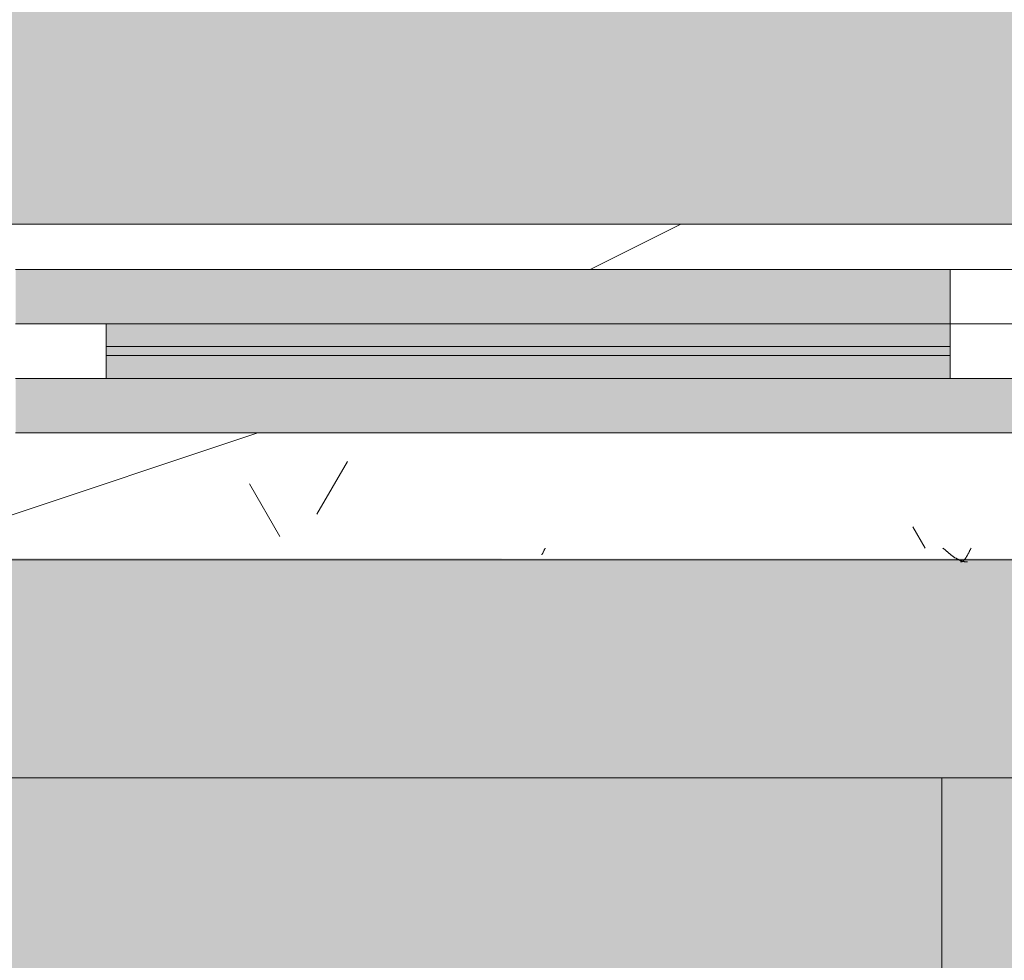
# Model space of a CAD drawing. Header units: millimetres. Extents: x 5980700 to 6194397, y -12939 to 2351883.
# Tile 308 of 587: x 6084426 to 6084969, y -265 to 253. Entities that reach past the tile are written whole.
import ezdxf

# ---------------------------------------------------------------- set-up
doc = ezdxf.new("R2010")
doc.units = ezdxf.units.MM
for name, color, linetype, lineweight in [('A-DOOR-FRAM', 31, 'Continuous', 18), ('A-DOOR-GLAZ', 31, 'Continuous', 9), ('A-FLOR', 192, 'Continuous', 18), ('A-FLOR-PATT', 8, 'Continuous', 18), ('A-GLAZ', 151, 'Continuous', 9), ('A-GLAZ-SILL', 1, 'Continuous', 9), ('A-WALL', 113, 'Continuous', 18), ('A-WALL-PATT', 111, 'Continuous', 25)]:
    doc.layers.add(name, color=color, linetype=linetype, lineweight=lineweight)

# ---------------------------------------------------------------- blocks, each defined once
blk = doc.blocks.new('FX-HRT-JANELA_CORRER-4FLS - 220x_120cm-2FLS-ALU-3_0cmFolha 3-V169-PLANTA DE CAIMENTO DE PISOS - 1 PAV_')
at = {"layer": 'A-DOOR-FRAM', "lineweight": 5}
h = blk.add_hatch(color=251, dxfattribs=at)
h.paths.add_polyline_path([(1030.000000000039, -5.000000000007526), (565.0000000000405, -5.000000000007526), (565.0000000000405, -17.49999999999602), (1030.000000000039, -17.49999999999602)])
h.paths.add_polyline_path([(1030.000000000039, -22.50000000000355), (565.0000000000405, -22.50000000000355), (565.0000000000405, -35.0000000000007), (1030.000000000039, -35.0000000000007)])
at = {"layer": 'A-DOOR-GLAZ', "lineweight": 5}
h = blk.add_hatch(dxfattribs=at)
h.set_pattern_fill('FP_178', color=256, style=0, pattern_type=2)
h.set_pattern_definition([(225, (-6761.115, 50.39), (449.0128060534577, -449.0128060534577), []), (225, (-6919.865, 50.39), (5.684341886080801e-14, -898.0256121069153), []), (225, (-6602.365, 50.39), (5.684341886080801e-14, -898.0256121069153), [])])
h.paths.add_polyline_path([(1079.999999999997, -5.000000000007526), (1030.000000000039, -5.000000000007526), (1030.000000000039, -35.0000000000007), (1079.999999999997, -35.0000000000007), (1079.999999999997, -17.49999999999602)])
h.paths.add_polyline_path([(515.0000000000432, -5.000000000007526), (514.9999999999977, -35.0000000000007), (565.0000000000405, -35.0000000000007), (565.0000000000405, -5.000000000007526)])
blk.add_hatch(color=255, dxfattribs=at).paths.add_polyline_path([(565.0000000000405, -17.49999999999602), (565.0000000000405, -22.50000000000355), (1030.000000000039, -22.50000000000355), (1030.000000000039, -17.49999999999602), (696.225406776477, -17.49999999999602)])
at = {"layer": 'A-GLAZ', "lineweight": 5}
h = blk.add_hatch(color=251, dxfattribs=at)
h.paths.add_polyline_path([(-1029.99999999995, 24.99999999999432), (-1079.999999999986, 24.99999999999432), (-1079.999999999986, -5.000000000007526), (-514.9999999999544, -5.000000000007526), (-514.9999999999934, -35.0000000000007), (514.9999999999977, -34.99999999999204), (515.0000000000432, -5.000000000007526), (1079.999999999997, -5.000000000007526), (1079.999999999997, 25.00000000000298), (-775.9511831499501, 24.99999999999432)])
h.paths.add_polyline_path([(-1079.999999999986, -35.0000000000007), (-1079.999999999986, -64.99999999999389), (-564.9999999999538, -64.99999999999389), (-564.9999999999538, -35.0000000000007), (-1070.386501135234, -35.0000000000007)])
h.paths.add_polyline_path([(1030.000000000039, -35.0000000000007), (565.0000000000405, -35.0000000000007), (565.0000000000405, -64.99999999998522), (1079.999999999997, -64.99999999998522), (1079.999999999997, -35.0000000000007)])
at = {"layer": 'A-DOOR-FRAM', "color": 250, "lineweight": 5}
for p, q in [((565.0000000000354, -5.000000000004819), (515.0000000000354, -5.000000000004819)), ((565.0000000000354, -35.00000000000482), (565.0000000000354, -5.000000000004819)), ((1030.000000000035, -5.000000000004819), (1030.000000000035, -35.00000000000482)), ((1080.000000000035, -5.000000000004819), (1030.000000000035, -5.000000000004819)), ((515.0000000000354, -35.00000000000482), (565.0000000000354, -35.00000000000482)), ((564.9999999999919, -35.00000000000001), (564.9999999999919, -65)), ((1030.000000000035, -35.00000000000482), (1080.000000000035, -35.00000000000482)), ((564.9999999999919, -65), (514.9999999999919, -65))]:
    blk.add_line(p, q, dxfattribs=at)
at = {"layer": 'A-DOOR-FRAM', "color": 90, "lineweight": 5}
for p, q in [((1030.000000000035, -5.000000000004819), (565.0000000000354, -5.000000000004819)), ((565.0000000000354, -35.00000000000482), (1030.000000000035, -35.00000000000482))]:
    blk.add_line(p, q, dxfattribs=at)
at = {"layer": 'A-DOOR-GLAZ', "color": 250, "lineweight": 5}
for p, q in [((1030.000000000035, -17.50000000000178), (565.0000000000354, -17.50000000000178)), ((565.0000000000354, -17.50000000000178), (565.0000000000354, -22.50000000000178)), ((1030.000000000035, -22.50000000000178), (1030.000000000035, -17.50000000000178)), ((565.0000000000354, -22.50000000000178), (1030.000000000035, -22.50000000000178))]:
    blk.add_line(p, q, dxfattribs=at)
at = {"layer": 'A-GLAZ', "color": 90, "lineweight": 5}
for p, q in [((1079.999999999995, 24.99999999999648), (-1080.000000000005, 24.99999999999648)), ((564.9999999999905, -65.00000000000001), (1079.999999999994, -65.00000000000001))]:
    blk.add_line(p, q, dxfattribs=at)
blk = doc.blocks.new('FP_171-PLANTA DE CAIMENTO DE PISOS - 1 PAV_')
at = {"layer": 'A-GLAZ-SILL', "color": 90, "lineweight": 5}
blk.add_line((1124.999999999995, 94.99999999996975), (-1124.999999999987, 94.99999999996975), dxfattribs=at)
at = {"layer": 'A-GLAZ-SILL', "lineweight": 5}
for p, q in [((555.3518906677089, 92.09368845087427), (555.483055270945, 92.32791808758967)), ((555.483055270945, 92.32791808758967), (555.6142198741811, 92.55747384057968)), ((555.5748296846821, 96.16234555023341), (555.7641494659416, 96.1568688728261)), ((555.6142198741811, 92.55747384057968), (555.7453844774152, 92.78207603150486)), ((555.7453844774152, 92.78207603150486), (555.8765490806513, 93.00145101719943)), ((555.7641494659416, 96.1568688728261), (555.9534692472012, 96.14774397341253)), ((555.8765490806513, 93.00145101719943), (556.0077136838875, 93.21533152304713)), ((555.9534692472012, 96.14774397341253), (556.1427890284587, 96.1349751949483)), ((556.0077136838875, 93.21533152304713), (556.1388782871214, 93.42345696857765)), ((556.1388782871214, 93.42345696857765), (556.2700428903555, 93.62557378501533)), ((556.1427890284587, 96.1349751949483), (556.3321088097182, 96.11856861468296)), ((556.2700428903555, 93.62557378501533), (556.4012074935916, 93.8214357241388)), ((556.3321088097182, 96.11856861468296), (556.5214285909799, 96.09853204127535)), ((556.4012074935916, 93.8214357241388), (556.5323720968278, 94.01080415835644)), ((556.5214285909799, 96.09853204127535), (556.7107483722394, 96.07487501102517)), ((556.5323720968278, 94.01080415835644), (556.663536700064, 94.19344837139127)), ((556.663536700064, 94.19344837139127), (556.794701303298, 94.36914583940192)), ((556.7107483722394, 96.07487501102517), (556.9000681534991, 96.04760878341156)), ((556.794701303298, 94.36914583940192), (556.9258659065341, 94.53768250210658)), ((556.9000681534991, 96.04760878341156), (557.0893879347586, 96.0167463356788)), ((556.9258659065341, 94.53768250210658), (557.0570305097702, 94.69885302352)), ((557.0570305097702, 94.69885302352), (557.1881951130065, 94.85246104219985)), ((557.0893879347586, 96.0167463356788), (557.2787077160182, 95.98230235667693)), ((557.1881951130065, 94.85246104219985), (557.3193597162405, 94.99831941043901)), ((557.2787077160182, 95.98230235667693), (557.4680274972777, 95.94429323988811)), ((557.3193597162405, 94.99831941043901), (557.4505243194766, 95.1362504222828)), ((557.4505243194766, 95.1362504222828), (557.5816889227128, 95.26608603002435)), ((557.4680274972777, 95.94429323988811), (557.6573472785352, 95.90273707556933)), ((557.5816889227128, 95.26608603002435), (557.7128535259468, 95.38766804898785)), ((557.6573472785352, 95.90273707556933), (557.8466670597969, 95.85765364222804)), ((557.7128535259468, 95.38766804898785), (557.8440181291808, 95.50084835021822)), ((557.8440181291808, 95.50084835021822), (557.9751827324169, 95.60548904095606)), ((557.8466670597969, 95.85765364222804), (558.0359868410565, 95.80906439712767)), ((557.9751827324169, 95.60548904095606), (558.1063473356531, 95.70146263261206)), ((558.0359868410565, 95.80906439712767), (558.225306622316, 95.75699246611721)), ((558.1063473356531, 95.70146263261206), (558.2375119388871, 95.78865219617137)), ((558.225306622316, 95.75699246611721), (558.4146264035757, 95.70146263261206)), ((558.2375119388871, 95.78865219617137), (558.3686765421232, 95.86695150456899)), ((558.3686765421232, 95.86695150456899), (558.4998411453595, 95.93626516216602)), ((558.4146264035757, 95.70146263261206), (558.6039461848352, 95.6425013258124)), ((558.4998411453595, 95.93626516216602), (558.6310057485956, 95.99650872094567)), ((558.6039461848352, 95.6425013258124), (558.7932659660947, 95.58013660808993)), ((558.6310057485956, 95.99650872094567), (558.7621703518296, 96.04760878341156)), ((558.7621703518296, 96.04760878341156), (558.8933349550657, 96.08950309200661)), ((558.7932659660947, 95.58013660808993), (558.9825857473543, 95.51439816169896)), ((558.8933349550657, 96.08950309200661), (559.024499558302, 96.12214060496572)), ((558.9825857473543, 95.51439816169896), (559.1719055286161, 95.44531727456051)), ((559.024499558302, 96.12214060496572), (559.1556641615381, 96.14548155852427)), ((559.1556641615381, 96.14548155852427), (559.286828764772, 96.15949751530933)), ((559.1719055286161, 95.44531727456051), (559.3612253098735, 95.37292682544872)), ((559.3612253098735, 95.37292682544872), (559.550545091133, 95.29726126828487)), ((559.550545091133, 95.29726126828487), (559.7398648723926, 95.21835661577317)), ((559.7398648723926, 95.21835661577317), (559.9291846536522, 95.1362504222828)), ((559.9291846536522, 95.1362504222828), (560.1185044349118, 95.05098176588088)), ((560.1185044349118, 95.05098176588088), (560.3078242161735, 94.9625912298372)), ((560.3078242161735, 94.9625912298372), (560.497143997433, 94.87112088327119)), ((560.497143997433, 94.87112088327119), (560.6864637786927, 94.77661426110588)), ((560.6864637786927, 94.77661426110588), (560.87578355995, 94.67911634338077)), ((560.87578355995, 94.67911634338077), (561.0651033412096, 94.57867353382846)), ((561.0651033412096, 94.57867353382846), (561.2544231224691, 94.4753336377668)), ((561.2544231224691, 94.4753336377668), (561.4437429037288, 94.36914583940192)), ((561.4437429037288, 94.36914583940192), (561.6330626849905, 94.26016067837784)), ((561.6330626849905, 94.26016067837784), (561.82238246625, 94.14843002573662)), ((561.82238246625, 94.14843002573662), (562.0117022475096, 94.0340070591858)), ((562.0117022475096, 94.0340070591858), (562.2010220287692, 93.91694623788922)), ((562.2010220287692, 93.91694623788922), (562.3903418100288, 93.79730327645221)), ((562.3903418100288, 93.79730327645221), (562.5796615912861, 93.675135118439)), ((562.5796615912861, 93.675135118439), (562.7689813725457, 93.55049990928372)), ((562.7689813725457, 93.55049990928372), (562.9583011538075, 93.42345696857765)), ((562.9583011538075, 93.42345696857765), (563.147620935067, 93.29406676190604)), ((563.147620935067, 93.29406676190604), (563.3369407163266, 93.16239087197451)), ((563.3369407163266, 93.16239087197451), (563.5262604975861, 93.02849196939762)), ((563.5262604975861, 93.02849196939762), (563.7155802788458, 92.89243378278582)), ((563.7155802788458, 92.89243378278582), (563.9049000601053, 92.75428106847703)), ((563.9049000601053, 92.75428106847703), (564.0942198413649, 92.61409957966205)), ((564.0942198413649, 92.61409957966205), (564.2835396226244, 92.47195603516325)), ((564.2835396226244, 92.47195603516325), (564.4728594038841, 92.32791808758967)), ((564.4728594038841, 92.32791808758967), (564.6621791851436, 92.18205429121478)), ((789.9412113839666, 92.01079973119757), (790.0691025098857, 92.24076514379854)), ((553.5155862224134, 88.49166477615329), (553.6467508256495, 88.75943139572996)), ((553.6467508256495, 88.75943139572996), (553.7779154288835, 89.02687178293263)), ((553.7779154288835, 89.02687178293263), (553.9090800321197, 89.2936601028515)), ((553.9090800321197, 89.2936601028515), (554.0402446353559, 89.55947131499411)), ((554.0402446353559, 89.55947131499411), (554.171409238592, 89.8239815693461)), ((554.171409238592, 89.8239815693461), (554.302573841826, 90.08686860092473)), ((554.302573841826, 90.08686860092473), (554.43373844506, 90.34781212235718)), ((554.43373844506, 90.34781212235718), (554.5649030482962, 90.60649421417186)), ((554.5649030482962, 90.60649421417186), (554.6960676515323, 90.86259971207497)), ((554.6960676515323, 90.86259971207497), (554.8272322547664, 91.11581659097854)), ((554.8272322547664, 91.11581659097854), (554.9583968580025, 91.36583634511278)), ((554.9583968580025, 91.36583634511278), (555.0895614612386, 91.61235436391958)), ((555.0895614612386, 91.61235436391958), (555.2207260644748, 91.8550703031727)), ((555.2207260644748, 91.8550703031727), (555.3518906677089, 92.09368845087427)), ((564.6621791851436, 92.18205429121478), (564.8514989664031, 92.0344340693)), ((564.8514989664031, 92.0344340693), (565.0408187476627, 91.88512768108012)), ((565.0408187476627, 91.88512768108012), (565.2301385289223, 91.7342061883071)), ((565.2301385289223, 91.7342061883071), (565.4194583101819, 91.58174142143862)), ((565.4194583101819, 91.58174142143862), (565.6087780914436, 91.42780594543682)), ((565.6087780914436, 91.42780594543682), (565.798097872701, 91.27247302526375)), ((565.798097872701, 91.27247302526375), (565.9874176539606, 91.11581659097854)), ((565.9874176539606, 91.11581659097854), (566.1767374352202, 90.95791120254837)), ((566.1767374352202, 90.95791120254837), (566.3660572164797, 90.79883201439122)), ((566.3660572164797, 90.79883201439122), (566.5553769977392, 90.63865473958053)), ((566.5553769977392, 90.63865473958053), (566.7446967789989, 90.47745561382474)), ((566.7446967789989, 90.47745561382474), (566.9340165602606, 90.31531135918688)), ((566.9340165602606, 90.31531135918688), (567.1233363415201, 90.15229914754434)), ((567.1233363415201, 90.15229914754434), (567.3126561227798, 89.98849656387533)), ((567.3126561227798, 89.98849656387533), (567.5019759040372, 89.8239815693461)), ((567.5019759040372, 89.8239815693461), (567.6912956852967, 89.65883246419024)), ((567.6912956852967, 89.65883246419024), (567.8806154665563, 89.49312785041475)), ((567.8806154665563, 89.49312785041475), (568.0699352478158, 89.32694659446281)), ((568.0699352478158, 89.32694659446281), (568.2592550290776, 89.16036778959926)), ((568.2592550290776, 89.16036778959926), (568.4485748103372, 88.99347071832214)), ((568.4485748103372, 88.99347071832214), (568.6378945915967, 88.8263348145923)), ((568.6378945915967, 88.8263348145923), (568.8272143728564, 88.65903962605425)), ((568.8272143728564, 88.65903962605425), (569.0165341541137, 88.49166477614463)), ((788.1507356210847, 88.49166477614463), (788.2786267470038, 88.75275135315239)), ((788.2786267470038, 88.75275135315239), (788.4065178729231, 89.01353551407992)), ((788.4065178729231, 89.01353551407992), (788.5344089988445, 89.27371519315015)), ((788.5344089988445, 89.27371519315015), (788.6623001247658, 89.53298902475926)), ((788.6623001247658, 89.53298902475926), (788.790191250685, 89.7910566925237)), ((788.790191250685, 89.7910566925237), (788.9180823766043, 90.0476192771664)), ((788.9180823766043, 90.0476192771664), (789.0459735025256, 90.30237960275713)), ((789.0459735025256, 90.30237960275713), (789.173864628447, 90.55504258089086)), ((789.173864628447, 90.55504258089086), (789.301755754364, 90.80531555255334)), ((789.301755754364, 90.80531555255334), (789.4296468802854, 91.05290862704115)), ((789.4296468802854, 91.05290862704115), (789.5575380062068, 91.29753501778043)), ((789.5575380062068, 91.29753501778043), (789.6854291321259, 91.53891137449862)), ((789.6854291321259, 91.53891137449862), (789.8133202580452, 91.7767581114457)), ((789.8133202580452, 91.7767581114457), (789.9412113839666, 92.01079973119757))]:
    blk.add_line(p, q, dxfattribs=at)
blk = doc.blocks.new('CC_PEITORIL - PEITORIL-V170-PLANTA DE CAIMENTO DE PISOS - 1 PAV_')
at = {"layer": 'A-GLAZ-SILL', "lineweight": 5}
h = blk.add_hatch(dxfattribs=at)
h.set_pattern_fill('FP_179', color=256, style=0, pattern_type=2)
h.set_pattern_definition([(180, (-6761.115, 50.39), (-406.4, -101.6000000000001), [33.528, -271.272, 33.528, -271.272, -1625.6]), (180, (-6761.115, 50.39), (-406.4, -101.6000000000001), [-609.6, 33.528, -576.072, 33.528, -271.272, -711.2]), (180, (-6761.115, 50.39), (-406.4, -101.6000000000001), [-1524, 33.528, -169.672, 33.528, -474.472]), (300.0000000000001, (-6913.515, -0.4103600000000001), (291.188181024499, -301.1527240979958), [33.528, -271.272, 33.528, -271.272, -1625.6]), (300.0000000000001, (-6913.515, -0.4103600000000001), (291.188181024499, -301.1527240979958), [-609.6, 33.528, -576.072, 33.528, -271.272, -711.2]), (300.0000000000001, (-6913.515, -0.4103600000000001), (291.188181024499, -301.1527240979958), [-1524, 33.528, -169.672, 33.528, -474.472]), (59.99999999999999, (-6964.315, -203.61), (115.2118189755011, 402.7527240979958), [33.528, -271.272, 33.528, -271.272, -1625.6]), (59.99999999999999, (-6964.315, -203.61), (115.2118189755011, 402.7527240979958), [-609.6, 33.528, -576.072, 33.528, -271.272, -711.2]), (59.99999999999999, (-6964.315, -203.61), (115.2118189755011, 402.7527240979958), [-1524, 33.528, -169.672, 33.528, -474.472])])
h.paths.add_polyline_path([(-187.0805471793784, 88.49166477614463), (-1124.999999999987, 88.49166477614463), (-1124.999999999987, 64.99999999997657), (-1099.99999999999, 64.99999999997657), (-1099.99999999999, 24.99999999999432), (1099.999999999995, 24.99999999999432), (1099.999999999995, 64.99999999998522), (1124.999999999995, 64.99999999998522), (1124.999999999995, 88.49166477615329), (-146.885898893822, 88.49166477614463)])
h = blk.add_hatch(dxfattribs=at)
h.set_pattern_fill('FP_180', color=256, style=0, pattern_type=2)
h.set_pattern_definition([(36.87, (-7396.115, -1537.11), (-4762.494328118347, -3175.008507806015), [793.75, -7143.75]), (26.565, (-8348.615, -1060.86), (1587.501456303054, 1587.499067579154), [1774.879, -1774.879]), (18.435, (-8348.615, -267.11), (3174.997452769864, 1587.502903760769), [1004.024, -4016.092])])
h.paths.add_polyline_path([(-187.0805471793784, 88.49166477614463), (-1124.999999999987, 88.49166477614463), (-1124.999999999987, 64.99999999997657), (-1099.99999999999, 64.99999999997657), (-1099.99999999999, 24.99999999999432), (1099.999999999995, 24.99999999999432), (1099.999999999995, 64.99999999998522), (1124.999999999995, 64.99999999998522), (1124.999999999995, 88.49166477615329), (-146.885898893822, 88.49166477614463)])
at = {"layer": 'A-GLAZ', "color": 90, "lineweight": 5}
blk.add_blockref('FP_171-PLANTA DE CAIMENTO DE PISOS - 1 PAV_', (0, 0), dxfattribs=at)
blk = doc.blocks.new('BE-PMSa-MOD-ARQ-CONEXAODOFUTURO-EX-000-R_rvt-2-PLANTA DE CAIMENTO DE PISOS - 1 PAV_')
at = {"layer": 'A-FLOR-PATT', "lineweight": 5}
h = blk.add_hatch(dxfattribs=at)
h.set_pattern_fill('FP_100', color=133, style=0, pattern_type=2)
h.set_pattern_definition([(49.99999999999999, (0, 0), (182.184668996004, -15.93908553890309), [19.05, -209.55]), (355, (0, 0), (-35.24242749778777, 191.0566080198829), [15.24, -167.64]), (100.451, (15.182, -1.328), (146.9425016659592, 175.1166878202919), [16.19, -178.09]), (46.184, (0, 50.8), (271.0788941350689, -42.04327417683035), [28.575, -314.325]), (96.636, (22.59, 47.297), (237.4025071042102, 247.4272132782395), [24.285, -267.135]), (351.184, (0, 50.8), (237.404605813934, 247.4251178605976), [22.86, -251.46]), (21, (25.4, 38.1), (151.6148798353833, -102.2655185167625), [19.05, -209.55]), (326, (25.4, 38.1), (61.80235996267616, 184.1877424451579), [15.24, -167.64]), (71.45100000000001, (38.035, 29.578), (213.4170626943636, 81.92136778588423), [16.19, -178.09]), (37.50000000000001, (0, 0), (3.08832282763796, 84.55507579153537), [8.382, -157.226, 8.382, -161.798, -168.275]), (37.50000000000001, (0, 0), (3.08832282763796, 84.55507579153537), [-335.788, 8.382, -159.893]), (7.499999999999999, (0, 0), (66.81943811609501, 100.1807470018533), [8.382, -88.646, 8.382, -153.416, -64.135]), (7.499999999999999, (0, 0), (66.81943811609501, 100.1807470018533), [-258.826, 8.382, -55.753]), (327.5, (-56.642, 0), (135.5904877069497, -5.7289126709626), [8.382, -55.118, 8.382, -189.738, -262.89]), (327.5, (-56.642, 0), (135.5904877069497, -5.7289126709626), [-261.62, 8.382, -254.508]), (317.5, (-82.042, 0), (148.1288864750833, 25.42676126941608), [8.382, -74.168, 8.382, -123.19, -186.69]), (317.5, (-82.042, 0), (148.1288864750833, 25.42676126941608), [-214.122, 8.382, -178.308])])
h.paths.add_polyline_path([(-1916.114845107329, -8177.825683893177), (-1683.614845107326, -8177.825683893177), (-1683.614845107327, -1915.841005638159), (-3033.614845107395, -1915.841005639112), (-3033.614845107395, -1900.841005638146), (-3933.614845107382, -1900.841005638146), (-3933.614845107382, -2050.841005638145), (-1818.614845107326, -2050.841005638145), (-1818.614845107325, -8042.852683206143), (-4146.617820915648, -8042.852683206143), (-4146.617820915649, -4063.841794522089), (-3970.61666258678, -4063.841794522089), (-3970.61666258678, -3457.84179452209), (-4146.617820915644, -3457.84179452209), (-4146.617820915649, -2138.841794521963), (-3970.61666258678, -2138.841794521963), (-3970.61666258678, -2050.841005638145), (-3963.614845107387, -2050.841005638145), (-3963.614845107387, -1900.841005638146), (-3973.614845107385, -1900.841005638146), (-3973.614845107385, -1915.841005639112), (-4105.616662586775, -1915.841005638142), (-4105.616662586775, -2003.84179452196), (-4281.617820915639, -2003.84179452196), (-4281.617820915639, -3592.841794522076), (-4105.61666258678, -3592.841794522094), (-4105.61666258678, -3928.841794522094), (-4281.617820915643, -3928.841794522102), (-4281.615120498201, -8177.82568389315), (-1916.459753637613, -8177.825683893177)])
h.paths.add_polyline_path([(8258.385255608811, -8167.825683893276), (15620.8643440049, -8167.825683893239), (15620.86434400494, -1925.841005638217), (12311.88333741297, -1925.841005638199), (12311.88333741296, -2018.841794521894), (11955.88333741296, -2018.841794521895), (11955.88333741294, -1925.841005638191), (9541.385154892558, -1925.841005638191), (9541.385154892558, -1915.841005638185), (9491.385154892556, -1915.841005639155), (9491.385154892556, -1900.841005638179), (8591.38515489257, -1900.841005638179), (8591.38515489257, -2050.841005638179), (11830.88333741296, -2050.841005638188), (11830.88333741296, -2143.841794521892), (12436.88333741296, -2143.841794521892), (12436.88333741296, -2050.841005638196), (15495.86434400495, -2050.841005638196), (15495.86434400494, -8042.825683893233), (8383.385255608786, -8042.825683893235), (8383.385255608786, -4063.841794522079), (8559.379702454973, -4063.841794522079), (8559.379702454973, -3457.841794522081), (8383.385255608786, -3457.84179452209), (8383.385255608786, -2138.841794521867), (8559.379702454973, -2138.84179452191), (8559.379702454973, -2050.841005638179), (8561.385154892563, -2050.753085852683), (8561.385154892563, -1900.841005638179), (8551.38515489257, -1900.841005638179), (8551.38515489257, -1915.841005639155), (8501.385154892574, -1915.841005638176), (8501.385154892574, -1925.841005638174), (8434.379702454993, -1925.841005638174), (8434.379702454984, -2013.841794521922), (8258.385255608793, -2013.841794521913), (8258.385255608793, -3582.841794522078), (8434.379702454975, -3582.841794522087), (8434.379702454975, -3938.841794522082), (8258.385255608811, -3938.841794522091), (8258.385255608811, -8156.700611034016)])
h.paths.add_polyline_path([(19984.7546155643, -8167.825683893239), (20089.38682609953, -8167.825683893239), (20089.38682609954, -5194.841794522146), (19913.3833374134, -5194.841794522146), (19913.3833374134, -4838.841794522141), (20089.38682609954, -4838.841794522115), (20089.38682609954, -2013.84179452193), (19913.3833374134, -2013.841794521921), (19913.3833374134, -1657.841794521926), (20089.38682609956, -1657.841794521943), (20089.38682609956, 1166.158205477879), (19913.38333741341, 1166.158205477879), (19913.38333741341, 1522.158205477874), (20089.38682609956, 1522.158205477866), (20089.38682609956, 4296.158205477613), (19913.38333741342, 4296.15820547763), (19913.3833374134, 4461.658994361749), (15971.88333741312, 4461.658994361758), (15971.88333741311, 4296.15820547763), (15800.86434400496, 4296.15820547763), (15800.86434400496, -605.8410056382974), (15790.86434400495, -605.8410056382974), (15790.86434400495, -655.841005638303), (15775.86434400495, -655.841005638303), (15775.86434400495, -1555.841005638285), (16091.88333741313, -1555.841005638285), (16091.88333741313, -1527.841794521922), (15925.86434400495, -1527.841794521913), (15925.86434400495, 4171.158205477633), (16096.88333741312, 4171.158205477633), (16097.48518693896, 4336.658994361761), (19788.38333741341, 4336.658994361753), (19788.38333741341, 4171.158205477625), (19964.38682609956, 4171.158205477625), (19964.38682609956, 1647.158205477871), (19788.38333741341, 1647.158205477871), (19788.38333741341, 1041.158205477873), (19964.38682609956, 1041.158205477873), (19964.38682609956, -1532.84179452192), (19788.38333741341, -1532.84179452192), (19788.38333741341, -2138.841794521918), (19964.38682609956, -2138.841794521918), (19964.38682609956, -4713.841794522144), (19788.3833374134, -4713.841794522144), (19788.3833374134, -5319.841794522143), (19964.38682609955, -5319.841794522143), (19964.38682609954, -8042.82568389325), (15925.86434400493, -8042.825683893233), (15925.86434400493, -2143.841794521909), (16091.88333741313, -2143.841794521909), (16091.88333741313, -1585.841005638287), (15775.86434400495, -1585.841005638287), (15775.86434400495, -1595.841005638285), (15790.86434400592, -1595.841005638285), (15790.86434400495, -1652.84179452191), (15966.88333741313, -1653.220801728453), (15966.88333741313, -2018.84179452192), (15800.86434400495, -2018.841794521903), (15800.86434400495, -8167.825683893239), (19925.14432074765, -8167.825683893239)])
h.paths.add_polyline_path([(-5690.728343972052, -8167.825683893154), (-4451.617820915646, -8167.825683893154), (-4451.617820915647, -1925.841005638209), (-4506.114845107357, -1925.84100563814), (-4506.114845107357, -1915.841005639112), (-4536.11484510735, -1915.841005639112), (-4536.11484510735, -1900.841005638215), (-4546.114845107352, -1900.841005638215), (-4546.114845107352, -2740.841005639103), (-4536.114845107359, -2740.841005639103), (-4536.114845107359, -2751.8410056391), (-4516.109778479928, -2751.8410056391), (-4516.109778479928, -2640.8410056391), (-4497.109778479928, -2640.8410056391), (-4497.109778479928, -2770.841005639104), (-4536.114845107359, -2770.841005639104), (-4536.114845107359, -2780.841005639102), (-4546.114845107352, -2780.841005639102), (-4546.114845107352, -2820.841005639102), (-4576.114845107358, -2820.841005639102), (-4576.617820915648, -8042.852683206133), (-11628.61484510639, -8042.852683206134), (-11628.6148451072, -2138.841794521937), (-11585.61666258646, -2138.841794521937), (-11585.61666258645, -2050.841005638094), (-8474.116662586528, -2050.841005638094), (-8474.116662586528, -2138.841794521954), (-7858.116662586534, -2138.841794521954), (-7858.116662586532, -2050.841005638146), (-4576.617820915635, -2050.841005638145), (-4576.617820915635, -1900.841005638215), (-5476.114845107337, -1900.841005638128), (-5476.114845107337, -1915.841005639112), (-5528.614845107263, -1915.841005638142), (-5528.614845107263, -1925.841005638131), (-7983.116662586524, -1925.841005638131), (-7983.116662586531, -2013.841794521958), (-8324.11666258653, -2013.841794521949), (-8324.11666258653, -2003.841794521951), (-8339.116662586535, -2003.84179452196), (-8339.116662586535, -1925.841005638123), (-11720.61666258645, -1925.841005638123), (-11720.61666258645, -2003.841794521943), (-11753.61484510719, -2003.841794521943), (-11753.61034441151, -8167.825683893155), (-5985.163661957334, -8167.825683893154)])
h.paths.add_polyline_path([(-15701.5291554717, -8167.825683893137), (-11933.6148451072, -8167.825683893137), (-11933.6148451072, -2013.841794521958), (-12076.61666258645, -2013.841794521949), (-12076.61666258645, -1657.841794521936), (-11923.61484510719, -1657.841794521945), (-11923.61484510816, -1515.8410056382), (-11908.61484510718, -1515.8410056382), (-11908.61484510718, -1505.841005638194), (-12058.61484510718, -1505.841005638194), (-12058.61484510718, -1532.841794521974), (-12201.61666258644, -1532.841794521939), (-12201.61666258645, -2138.841794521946), (-12058.61484510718, -2138.841794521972), (-12058.61484510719, -8042.851795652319), (-16321.61588608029, -8042.826571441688), (-16321.61588608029, -5319.841794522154), (-16145.61666258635, -5319.841794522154), (-16145.61666258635, -4713.841794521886), (-16321.61588608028, -4713.681888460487), (-16321.61588608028, -2138.84179452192), (-16145.61666258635, -2138.841794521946), (-16145.61666258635, -1532.841794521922), (-16321.61588608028, -1532.841794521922), (-16321.61588608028, 1041.158205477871), (-16145.61666258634, 1041.158205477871), (-16145.61666258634, 1647.158205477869), (-16321.61588608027, 1647.158205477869), (-16321.61588608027, 4171.158205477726), (-16145.61666258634, 4171.158205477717), (-16145.61666258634, 4336.658994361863), (-12201.61666258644, 4336.658994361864), (-12201.61666258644, 4171.158205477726), (-12058.61484510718, 4171.158205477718), (-12058.61484510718, -1475.841005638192), (-11908.61484510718, -1475.841005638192), (-11908.61484510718, -575.8410056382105), (-11923.61484510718, -575.8410056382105), (-11923.61484510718, -525.8410056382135), (-11933.61484510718, -525.8410056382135), (-11933.61484510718, 4296.158205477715), (-12076.61666258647, 4296.158205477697), (-12076.61666258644, 4461.658994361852), (-16270.61666258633, 4461.658994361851), (-16270.61666258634, 4296.158205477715), (-16446.62225526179, 4296.158205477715), (-16446.61588608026, 1522.158205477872), (-16270.61666258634, 1522.158205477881), (-16270.61666258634, 1166.158205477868), (-16446.62225526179, 1166.158205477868), (-16446.61588608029, -1657.841794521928), (-16270.61666258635, -1657.841794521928), (-16270.61666258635, -2013.841794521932), (-16446.6222552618, -2013.841794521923), (-16446.61588608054, -4838.841794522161), (-16270.61666258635, -4838.841794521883), (-16270.61666258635, -5194.841794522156), (-16446.62225526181, -5194.841794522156), (-16446.61573815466, -8167.825683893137), (-15735.98765560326, -8167.825683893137)])
h.paths.add_polyline_path([(8551.38515489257, -1770.841005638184), (9491.385154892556, -1770.841005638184), (9491.385154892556, -1755.841005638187), (9630.135154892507, -1755.841005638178), (9630.135154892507, -1740.841005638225), (11880.13515489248, -1741.712957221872), (11880.13515489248, -1755.841005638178), (11965.88333741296, -1755.841005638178), (11965.88333741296, -1662.841794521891), (12301.88333741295, -1662.841794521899), (12301.88333741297, -1755.841005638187), (12713.6541483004, -1755.841005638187), (12713.6541483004, -1740.841005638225), (14963.65414830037, -1741.712957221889), (14963.65414830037, -1755.841005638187), (15630.86434400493, -1755.841005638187), (15630.86434400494, -1595.841005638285), (15645.86434400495, -1595.841005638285), (15645.86434400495, -655.841005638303), (15630.86434400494, -655.841005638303), (15630.86434400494, -29.5925127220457), (15087.63515489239, -29.59251272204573), (15087.63515489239, -44.5925127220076), (12837.63515489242, -43.72056113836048), (12837.63515489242, -29.59251272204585), (11880.13515489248, -29.5925127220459), (11880.13515489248, -44.59251272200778), (9630.135154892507, -43.72056113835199), (9630.135154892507, -29.59251272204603), (9408.885154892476, -29.59251272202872), (9408.885154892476, -14.5925127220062), (8468.885154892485, -14.59251272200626), (8468.885154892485, -29.59251272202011), (8008.885154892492, -29.59251272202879), (8008.885154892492, -14.59251272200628), (7068.885154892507, -14.65234280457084), (7068.885154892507, -29.59251272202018), (4511.785154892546, -29.59251272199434), (4511.785154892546, 3549.158994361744), (3951.785154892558, 3549.158994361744), (3951.785154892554, 4471.658994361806), (2159.383337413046, 4471.658994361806), (2159.383337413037, 4306.158205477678), (1813.383337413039, 4306.15820547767), (1813.383337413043, 4471.658994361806), (284.8931309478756, 4471.658994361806), (284.8931309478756, 4486.658994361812), (77.29277039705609, 4486.658994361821), (77.29277039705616, 3238.903506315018), (70.48333741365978, 3238.903506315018), (70.48333741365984, 2137.158205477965), (121.3819838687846, 2137.158205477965), (121.3819838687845, 3231.348105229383), (111.0710947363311, 3241.658994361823), (106.381983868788, 3259.158994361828), (111.0710947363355, 3276.658994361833), (124.1088842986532, 3289.53068128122), (143.3753948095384, 3293.624861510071), (158.8819838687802, 3289.469883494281), (171.692873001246, 3276.658994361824), (176.3819838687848, 3259.158994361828), (171.692873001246, 3241.658994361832), (161.3819838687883, 3231.348105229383), (161.3819838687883, 2137.158205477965), (220.483337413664, 2137.158205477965), (220.4833374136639, 4336.658994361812), (1678.38333741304, 4336.658994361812), (1678.38333741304, 4171.158205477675), (2294.38333741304, 4171.158205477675), (2294.38333741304, 4336.658994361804), (3816.785154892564, 4336.658994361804), (3816.785154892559, 3414.158994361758), (4376.785154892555, 3414.158994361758), (4376.785154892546, -164.5925127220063), (15495.86434400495, -164.5925127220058), (15495.86434400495, -1620.841005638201), (12436.88333741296, -1620.841005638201), (12436.88333741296, -1527.841794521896), (11830.88333741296, -1527.841794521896), (11830.88333741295, -1620.841005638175), (8559.379702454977, -1620.841005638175), (8559.379702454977, -1532.841794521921), (7943.379702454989, -1532.841794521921), (7943.379702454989, -1620.841005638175), (2289.383337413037, -1620.841005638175), (2289.383337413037, -1527.841794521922), (2261.385126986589, -1527.841794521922), (2261.385126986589, -1770.841005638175), (3121.385126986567, -1770.841005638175), (3121.385126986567, -1755.8410056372), (4481.585154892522, -1755.841005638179), (4481.585154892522, -1770.841005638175), (5321.585154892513, -1770.841005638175), (5321.585154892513, -1755.841005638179), (7021.385154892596, -1755.841005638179), (7021.385154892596, -1770.841005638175), (7961.385154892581, -1770.841005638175), (7961.385154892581, -1755.841005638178), (8078.379702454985, -1755.841005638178), (8078.379702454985, -1667.841794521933), (8424.379702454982, -1667.841794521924), (8424.379702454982, -1755.841005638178), (8551.38515489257, -1755.841005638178)])
h.paths.add_polyline_path([(2231.385126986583, -1770.841005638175), (2231.385126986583, -1527.841794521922), (1766.385126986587, -1527.841794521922), (1766.385126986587, -1770.841005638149), (1776.385126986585, -1770.841005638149), (1776.385126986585, -1755.8410056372), (1818.383337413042, -1755.841005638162), (1818.383337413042, -1662.841794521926), (2154.383337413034, -1662.841794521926), (2154.383337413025, -1755.84100563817), (2221.385126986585, -1755.841005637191), (2221.385126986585, -1770.841005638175)])
h.paths.add_polyline_path([(-3963.614845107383, -1770.84100563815), (-3033.614845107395, -1770.84100563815), (-3033.614845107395, -1755.841005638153), (-1418.814900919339, -1755.841005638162), (-1418.814900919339, -1770.841005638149), (-578.8149009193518, -1770.841005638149), (-578.8149009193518, -1755.841005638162), (876.3851269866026, -1755.841005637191), (876.3851269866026, -1770.841005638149), (1736.38512698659, -1770.841005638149), (1736.38512698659, -1527.841794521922), (1683.383337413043, -1527.841794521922), (1683.383337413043, -1620.841005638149), (-3970.616662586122, -1620.84100563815), (-3970.61666258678, -1532.841794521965), (-4586.616662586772, -1532.841794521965), (-4586.616662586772, -1620.841005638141), (-7858.116662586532, -1620.841005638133), (-7858.116662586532, -1532.841794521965), (-8474.116662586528, -1532.841794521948), (-8474.116662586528, -1620.841005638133), (-11585.61666258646, -1620.841005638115), (-11585.61666258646, -1532.841794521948), (-11628.61484510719, -1532.841794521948), (-11628.61484510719, -164.6103600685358), (220.4833374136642, -164.6103600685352), (220.4833374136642, -29.61036006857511), (-2321.114845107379, -29.61036006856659), (-2321.114845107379, -14.61036006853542), (-3061.114845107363, -14.61036006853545), (-3061.114845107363, -29.61036006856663), (-3320.616662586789, -29.61036006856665), (-3320.616662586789, -14.61036006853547), (-4060.616662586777, -14.61036006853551), (-4060.616662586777, -29.61036006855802), (-4536.114845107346, -29.61036006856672), (-4536.114845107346, -14.61036006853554), (-5476.114845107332, -14.61036006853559), (-5476.114845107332, -29.6103600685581), (-5636.114845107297, -29.61036006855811), (-5636.114845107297, -44.61036006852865), (-7886.11484510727, -43.73840848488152), (-7886.11484510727, -29.61036006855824), (-8872.364845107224, -29.61036006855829), (-8872.364845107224, -44.6103600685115), (-11122.3648451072, -43.73840848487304), (-11122.3648451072, -29.61036006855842), (-11763.61484510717, -29.61036006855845), (-11763.61484510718, -575.8410056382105), (-11778.61484510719, -575.8410056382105), (-11778.61484510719, -1515.8410056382), (-11763.61484510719, -1515.8410056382), (-11763.61484510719, -1667.841794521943), (-11720.61666258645, -1667.841794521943), (-11720.61666258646, -1755.841005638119), (-11122.36484510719, -1755.841005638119), (-11122.36484510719, -1740.841005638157), (-8872.36484510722, -1741.712957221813), (-8872.36484510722, -1755.841005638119), (-8339.116662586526, -1755.841005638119), (-8339.116662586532, -1667.841794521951), (-7993.116662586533, -1667.841794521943), (-7993.116662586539, -1755.841005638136), (-7886.114845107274, -1755.841005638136), (-7886.114845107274, -1740.841005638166), (-5636.114845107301, -1741.712957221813), (-5636.114845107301, -1755.841005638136), (-5476.114845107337, -1755.841005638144), (-5476.114845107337, -1770.841005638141), (-4536.11484510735, -1770.841005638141), (-4536.11484510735, -1755.841005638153), (-4451.616662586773, -1755.841005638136), (-4451.616662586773, -1667.84179452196), (-4105.616662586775, -1667.84179452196), (-4105.616662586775, -1755.841005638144), (-3973.614845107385, -1755.841005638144), (-3973.614845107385, -1770.84100563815)])
h.paths.add_polyline_path([(-5396.293025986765, 115.3896399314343), (-4576.11484510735, 115.3896399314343), (-4576.11484510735, 431.4034837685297), (-4586.616662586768, 431.4034837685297), (-4586.616662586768, 265.3896399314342), (-11628.61484510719, 265.3896399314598), (-11628.61484510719, 4171.158205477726), (-11585.61666258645, 4171.158205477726), (-11585.61666258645, 4336.658994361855), (-8474.116662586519, 4336.658994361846), (-8474.116662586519, 4171.158205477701), (-7858.116662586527, 4171.158205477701), (-7858.116662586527, 4336.658994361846), (-4586.616662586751, 4336.658994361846), (-4586.616662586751, 4171.158205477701), (-4538.614845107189, 4171.158205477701), (-4538.614845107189, 2287.158205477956), (-4586.616662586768, 2287.158205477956), (-4586.616662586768, 1681.158205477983), (-4538.614845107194, 1681.158205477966), (-4538.614845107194, 995.3896399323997), (-4536.114845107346, 995.3896399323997), (-4536.114845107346, 985.3896399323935), (-4497.109778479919, 985.3896399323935), (-4497.109778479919, 855.3896399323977), (-4516.109778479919, 855.3896399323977), (-4516.109778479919, 966.3896399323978), (-4536.114845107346, 966.3896399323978), (-4536.114845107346, 955.3896399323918), (-4538.614845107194, 955.3896399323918), (-4538.614845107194, 431.4034837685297), (-4546.114845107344, 431.4034837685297), (-4546.114845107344, 115.3896399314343), (-4536.114845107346, 115.3896399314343), (-4536.114845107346, 130.3896399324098), (-4486.114845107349, 130.3896399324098), (-4486.114845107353, 140.3896399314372), (-4461.616662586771, 140.3896399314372), (-4461.616662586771, 306.4034837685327), (-4413.614845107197, 306.4034837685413), (-4413.614845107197, 1806.158205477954), (-4461.616662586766, 1806.158205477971), (-4461.616662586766, 2162.158205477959), (-4413.614845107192, 2162.158205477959), (-4413.614845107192, 4296.158205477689), (-4461.616662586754, 4296.158205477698), (-4461.616662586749, 4461.658994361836), (-7983.116662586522, 4461.658994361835), (-7983.116662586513, 4296.158205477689), (-8349.116662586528, 4296.158205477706), (-8349.116662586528, 4461.658994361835), (-11710.61666258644, 4461.658994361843), (-11710.61666258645, 4296.158205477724), (-11753.61484510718, 4296.158205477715), (-11753.61484510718, 140.3896399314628), (-5526.11484510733, 140.3896399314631), (-5526.11484510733, 130.3896399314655), (-5476.114845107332, 130.3896399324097), (-5476.114845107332, 115.3896399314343), (-5466.11484510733, 115.3896399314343)])
h.paths.add_polyline_path([(8478.885154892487, 115.4074872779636), (8478.885154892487, 431.4034837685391), (8378.385255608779, 431.4034837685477), (8378.385255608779, 1037.158205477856), (8561.383337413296, 1037.158205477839), (8561.383337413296, 1651.158205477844), (8378.385255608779, 1651.158205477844), (8378.385255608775, 4171.158205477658), (8559.383337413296, 4171.158205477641), (8559.383337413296, 4336.658994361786), (11825.88333741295, 4336.658994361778), (11825.88333741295, 4171.158205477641), (12441.88333741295, 4171.158205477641), (12441.88333741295, 4336.658994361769), (15495.86434400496, 4336.65899436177), (15495.86434400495, 265.4074872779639), (8559.379702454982, 265.4074872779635), (8559.379702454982, 431.4034837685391), (8508.885154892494, 431.4034837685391), (8508.885154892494, 115.4074872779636), (9408.885154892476, 115.4074872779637), (9408.885154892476, 130.4074872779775), (9438.885154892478, 130.4074872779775), (9438.885154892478, 140.4074872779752), (15620.86434400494, 140.4074872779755), (15620.86434400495, 4461.658994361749), (12316.88333741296, 4461.658994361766), (12316.88333741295, 4296.158205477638), (11950.88333741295, 4296.158205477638), (11950.88333741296, 4461.658994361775), (8434.383337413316, 4461.658994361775), (8434.383337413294, 4296.158205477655), (8253.385255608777, 4296.158205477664), (8253.385255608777, 1526.158205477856), (8436.383337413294, 1526.158205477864), (8436.383337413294, 1162.158205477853), (8253.385255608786, 1162.158205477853), (8253.385255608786, 306.4034837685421), (8434.379702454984, 306.4034837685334), (8434.379702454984, 140.4074872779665), (8438.885154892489, 140.4074872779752), (8438.885154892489, 130.4074872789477), (8468.885154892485, 130.4074872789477), (8468.885154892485, 115.4074872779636)])
h.paths.add_polyline_path([(7078.885154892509, 115.4074872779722), (7968.885154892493, 115.4074872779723), (7968.885154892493, 955.4074872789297), (7958.885154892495, 955.4074872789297), (7958.885154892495, 966.4074872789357), (7948.385255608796, 966.4074872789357), (7948.385255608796, 265.4074872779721), (4806.785154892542, 265.4074872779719), (4806.785154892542, 4336.658994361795), (7948.385255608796, 4336.658994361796), (7948.385255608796, 985.4074872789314), (7958.885154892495, 985.4074872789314), (7958.885154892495, 995.4074872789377), (7968.885154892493, 995.4074872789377), (7968.885154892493, 1035.407487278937), (7998.885154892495, 1035.407487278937), (7998.885154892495, 995.4074872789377), (8008.885154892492, 995.4074872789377), (8008.885154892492, 985.4074872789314), (8047.890221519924, 985.4074872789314), (8047.890221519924, 855.4074872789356), (8028.890221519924, 855.4074872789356), (8028.890221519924, 966.4074872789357), (8008.885154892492, 966.4074872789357), (8008.885154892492, 955.4074872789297), (7998.885154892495, 955.4074872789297), (7998.885154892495, 115.4074872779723), (8008.885154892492, 115.4074872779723), (8008.885154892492, 130.4074872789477), (8083.385255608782, 130.4074872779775), (8083.385255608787, 4471.65899436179), (4671.785154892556, 4471.658994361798), (4671.785154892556, 130.4074872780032), (7068.885154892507, 130.4074872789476), (7068.885154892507, 115.4074872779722)])
h.paths.add_polyline_path([(1857.919751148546, 1037.158205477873), (2296.383337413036, 1037.158205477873), (2296.383337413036, 1651.158205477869), (1676.383337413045, 1651.158205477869), (1676.383337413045, 1037.158205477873), (1826.383337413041, 1037.158205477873)])
h.paths.add_polyline_path([(2161.383337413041, 1172.158205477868), (1811.383337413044, 1172.158205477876), (1811.383337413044, 1516.158205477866), (2161.383337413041, 1516.158205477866), (2161.383337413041, 1177.256799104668)])
h.paths.add_polyline_path([(137.9111174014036, 3278.855100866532), (131.3834321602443, 3276.480338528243), (131.3834321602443, 3259.158994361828), (137.9112161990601, 3259.158994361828), (137.9112161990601, 3277.667937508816)])
h.paths.add_polyline_path([(141.3819838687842, 3259.158994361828), (161.3819838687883, 3259.158994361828), (158.7024919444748, 3268.550988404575), (155.5241194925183, 3273.003317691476), (148.2594671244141, 3277.615929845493), (141.461635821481, 3278.855091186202), (137.9111174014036, 3278.855100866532), (137.9112161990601, 3259.158994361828), (139.4408410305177, 3259.158994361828)])
h.paths.add_polyline_path([(127.2398482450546, 3259.158994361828), (131.3834321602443, 3259.60654442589), (131.3834321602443, 3276.480338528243), (126.061811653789, 3272.015600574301), (122.0634673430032, 3263.023564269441), (122.1477157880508, 3259.158994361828), (126.061811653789, 3259.158994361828)])
h = blk.add_hatch(dxfattribs=at)
h.set_pattern_fill('FP_97', color=71, style=0, pattern_type=2)
h.set_pattern_definition([(49.99999999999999, (0, 0), (364.3679291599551, -31.87829433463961), [38.1, -419.1]), (355, (0, 0), (-70.48585119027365, 382.1133031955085), [30.48, -335.28]), (100.451, (30.364, -2.657), (293.8850033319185, 350.2333756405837), [32.38, -356.18]), (46.184, (0, 101.6), (542.1584806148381, -84.08582678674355), [57.15, -628.65]), (96.636, (45.18, 94.59299999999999), (474.8048986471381, 494.8554198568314), [48.57, -534.27]), (351.184, (0, 101.6), (474.8101998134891, 494.8500824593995), [45.72, -502.92]), (21, (50.8, 76.2), (303.2284677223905, -204.530461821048), [38.1, -419.1]), (326, (50.8, 76.2), (123.6038908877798, 368.3760440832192), [30.48, -335.28]), (71.45100000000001, (76.069, 59.15600000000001), (426.8341253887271, 163.8427355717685), [32.38, -356.18]), (37.50000000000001, (0, 0), (6.176645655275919, 169.1101515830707), [16.764, -314.452, 16.764, -323.596, -336.55]), (37.50000000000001, (0, 0), (6.176645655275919, 169.1101515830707), [-671.576, 16.764, -319.786]), (7.499999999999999, (0, 0), (133.63887623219, 200.3614940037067), [16.764, -177.292, 16.764, -306.832, -128.27]), (7.499999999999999, (0, 0), (133.63887623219, 200.3614940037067), [-517.6519999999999, 16.764, -111.506]), (327.5, (-113.284, 0), (271.1818188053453, -11.45836264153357), [16.764, -110.236, 16.764, -379.476, -525.78]), (327.5, (-113.284, 0), (271.1818188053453, -11.45836264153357), [-523.24, 16.764, -509.016]), (317.5, (-164.084, 0), (296.2585102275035, 50.85284694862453), [16.764, -148.336, 16.764, -246.38, -373.38]), (317.5, (-164.084, 0), (296.2585102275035, 50.85284694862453), [-428.244, 16.764, -356.616])])
h.paths.add_polyline_path([(13153.13200708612, -1620.841005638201), (15495.86434400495, -1620.841005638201), (15495.86434400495, -164.5925127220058), (4376.785154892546, -164.5925127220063), (4376.785154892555, 3414.158994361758), (3816.785154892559, 3414.158994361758), (3816.785154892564, 4336.658994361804), (2294.38333741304, 4336.658994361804), (2294.38333741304, 4171.158205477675), (1678.38333741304, 4171.158205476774), (1678.38333741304, 4336.658994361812), (220.4833374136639, 4336.658994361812), (220.483337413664, 2137.158205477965), (294.3857207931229, 2137.158205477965), (294.385720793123, 1971.14801826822), (309.3857207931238, 1971.14801826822), (309.3857207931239, 1646.658994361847), (304.3857207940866, 1646.658994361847), (304.3857207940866, 1596.65899436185), (294.3857207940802, 1596.65899436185), (294.3857207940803, 256.6589943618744), (304.385720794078, 256.6589943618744), (304.385720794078, 206.6589943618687), (309.3857207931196, 206.6589943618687), (309.3857207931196, -29.61036006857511), (220.4833374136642, -29.61036006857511), (220.4833374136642, -164.6103600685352), (-11628.61484510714, -164.6103600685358), (-11628.61484510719, -1532.841794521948), (-11585.61666258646, -1532.841794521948), (-11585.61666258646, -1620.841005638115), (-8474.116662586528, -1620.841005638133), (-8474.116662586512, -1532.841794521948), (-7858.116662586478, -1532.841794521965), (-7858.116662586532, -1620.841005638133), (-4586.616662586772, -1620.841005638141), (-4586.616662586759, -1532.841794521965), (-3970.61666258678, -1532.841794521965), (-3970.61666258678, -1620.84100563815), (1683.383337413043, -1620.841005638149), (1683.383337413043, -1527.841794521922), (1736.38512698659, -1527.841794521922), (1736.38512698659, -970.8410056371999), (1726.385126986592, -970.8410056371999), (1726.385126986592, -959.8410056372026), (1706.380060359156, -959.8410056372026), (1706.380060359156, -1070.841005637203), (1687.380060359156, -1070.841005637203), (1687.380060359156, -940.8410056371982), (1726.385126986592, -940.8410056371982), (1726.385126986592, -930.8410056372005), (1736.38512698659, -930.8410056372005), (1736.38512698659, -890.8410056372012), (1766.385126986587, -890.8410056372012), (1766.385126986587, -930.8410056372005), (1776.385126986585, -930.8410056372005), (1776.385126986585, -940.8410056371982), (1815.39019361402, -940.8410056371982), (1815.39019361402, -1070.841005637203), (1796.39019361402, -1070.841005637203), (1796.39019361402, -959.8410056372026), (1776.385126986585, -959.8410056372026), (1776.385126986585, -970.8410056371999), (1766.385126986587, -970.8410056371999), (1766.385126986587, -1527.841794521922), (2231.385126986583, -1527.841794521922), (2231.385126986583, -970.8410056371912), (2221.38512698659, -970.8410056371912), (2221.38512698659, -959.8410056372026), (2201.380060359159, -959.8410056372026), (2201.380060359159, -1070.841005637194), (2182.380060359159, -1070.841005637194), (2182.380060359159, -940.8410056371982), (2221.38512698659, -940.8410056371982), (2221.38512698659, -930.8410056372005), (2231.385126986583, -930.8410056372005), (2231.385126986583, -890.8410056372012), (2261.385126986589, -890.8410056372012), (2261.385126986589, -930.8410056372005), (2271.385126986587, -930.8410056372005), (2271.385126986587, -940.8410056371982), (2310.390193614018, -940.8410056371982), (2310.390193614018, -1070.841005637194), (2291.390193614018, -1070.841005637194), (2290.933437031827, -959.8410056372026), (2271.385126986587, -959.8410056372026), (2271.385126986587, -970.8410056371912), (2261.385126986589, -970.8410056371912), (2261.385126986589, -1527.841794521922), (2289.383337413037, -1527.841794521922), (2289.383337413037, -1620.841005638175), (7943.379702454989, -1620.841005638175), (7943.379702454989, -1532.841794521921), (8559.379702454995, -1532.841794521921), (8559.379702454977, -1620.841005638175), (11830.88333741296, -1620.841005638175), (11830.88333741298, -1527.841794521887), (12436.88333741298, -1527.841794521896), (12436.88333741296, -1620.841005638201), (12858.69668910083, -1620.841005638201)])
h.paths.add_polyline_path([(220.4833374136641, 926.6589943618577), (229.3857207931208, 926.6589943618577), (229.3857207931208, 931.6589943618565), (220.4833374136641, 931.6589943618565)])
h.paths.add_polyline_path([(2259.025241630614, 1037.158205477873), (1676.383337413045, 1037.158205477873), (1676.383337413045, 1651.158205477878), (2296.383337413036, 1651.158205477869), (2296.383337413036, 1037.158205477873), (2289.383337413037, 1037.158205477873)])
h = blk.add_hatch(dxfattribs=at)
h.set_pattern_fill('FP_253', color=133, style=0, pattern_type=2)
h.set_pattern_definition([(0, (1933.625, 1357.909), (0, 1000), []), (90, (1933.625, 1357.909), (-1000, 6.123233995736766e-14), [])])
h.paths.add_polyline_path([(13153.13200708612, -1620.841005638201), (15495.86434400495, -1620.841005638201), (15495.86434400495, -164.5925127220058), (4376.785154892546, -164.5925127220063), (4376.785154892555, 3414.158994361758), (3816.785154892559, 3414.158994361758), (3816.785154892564, 4336.658994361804), (2294.38333741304, 4336.658994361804), (2294.38333741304, 4171.158205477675), (1678.38333741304, 4171.158205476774), (1678.38333741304, 4336.658994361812), (220.4833374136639, 4336.658994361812), (220.483337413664, 2137.158205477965), (294.3857207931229, 2137.158205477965), (294.385720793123, 1971.14801826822), (309.3857207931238, 1971.14801826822), (309.3857207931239, 1646.658994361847), (304.3857207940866, 1646.658994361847), (304.3857207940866, 1596.65899436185), (294.3857207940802, 1596.65899436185), (294.3857207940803, 256.6589943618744), (304.385720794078, 256.6589943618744), (304.385720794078, 206.6589943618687), (309.3857207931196, 206.6589943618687), (309.3857207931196, -29.61036006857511), (220.4833374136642, -29.61036006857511), (220.4833374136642, -164.6103600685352), (-11628.61484510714, -164.6103600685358), (-11628.61484510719, -1532.841794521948), (-11585.61666258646, -1532.841794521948), (-11585.61666258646, -1620.841005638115), (-8474.116662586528, -1620.841005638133), (-8474.116662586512, -1532.841794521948), (-7858.116662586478, -1532.841794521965), (-7858.116662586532, -1620.841005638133), (-4586.616662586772, -1620.841005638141), (-4586.616662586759, -1532.841794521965), (-3970.61666258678, -1532.841794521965), (-3970.61666258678, -1620.84100563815), (1683.383337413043, -1620.841005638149), (1683.383337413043, -1527.841794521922), (1736.38512698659, -1527.841794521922), (1736.38512698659, -970.8410056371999), (1726.385126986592, -970.8410056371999), (1726.385126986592, -959.8410056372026), (1706.380060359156, -959.8410056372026), (1706.380060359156, -1070.841005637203), (1687.380060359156, -1070.841005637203), (1687.380060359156, -940.8410056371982), (1726.385126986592, -940.8410056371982), (1726.385126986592, -930.8410056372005), (1736.38512698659, -930.8410056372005), (1736.38512698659, -890.8410056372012), (1766.385126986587, -890.8410056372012), (1766.385126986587, -930.8410056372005), (1776.385126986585, -930.8410056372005), (1776.385126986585, -940.8410056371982), (1815.39019361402, -940.8410056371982), (1815.39019361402, -1070.841005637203), (1796.39019361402, -1070.841005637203), (1796.39019361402, -959.8410056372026), (1776.385126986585, -959.8410056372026), (1776.385126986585, -970.8410056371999), (1766.385126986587, -970.8410056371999), (1766.385126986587, -1527.841794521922), (2231.385126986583, -1527.841794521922), (2231.385126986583, -970.8410056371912), (2221.38512698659, -970.8410056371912), (2221.38512698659, -959.8410056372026), (2201.380060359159, -959.8410056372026), (2201.380060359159, -1070.841005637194), (2182.380060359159, -1070.841005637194), (2182.380060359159, -940.8410056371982), (2221.38512698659, -940.8410056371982), (2221.38512698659, -930.8410056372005), (2231.385126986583, -930.8410056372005), (2231.385126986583, -890.8410056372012), (2261.385126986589, -890.8410056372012), (2261.385126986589, -930.8410056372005), (2271.385126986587, -930.8410056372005), (2271.385126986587, -940.8410056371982), (2310.390193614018, -940.8410056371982), (2310.390193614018, -1070.841005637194), (2291.390193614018, -1070.841005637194), (2290.933437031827, -959.8410056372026), (2271.385126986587, -959.8410056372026), (2271.385126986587, -970.8410056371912), (2261.385126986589, -970.8410056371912), (2261.385126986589, -1527.841794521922), (2289.383337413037, -1527.841794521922), (2289.383337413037, -1620.841005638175), (7943.379702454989, -1620.841005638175), (7943.379702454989, -1532.841794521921), (8559.379702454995, -1532.841794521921), (8559.379702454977, -1620.841005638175), (11830.88333741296, -1620.841005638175), (11830.88333741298, -1527.841794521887), (12436.88333741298, -1527.841794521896), (12436.88333741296, -1620.841005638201), (12858.69668910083, -1620.841005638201)])
h.paths.add_polyline_path([(220.4833374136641, 926.6589943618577), (229.3857207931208, 926.6589943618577), (229.3857207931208, 931.6589943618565), (220.4833374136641, 931.6589943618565)])
h.paths.add_polyline_path([(2259.025241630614, 1037.158205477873), (1676.383337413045, 1037.158205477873), (1676.383337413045, 1651.158205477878), (2296.383337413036, 1651.158205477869), (2296.383337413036, 1037.158205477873), (2289.383337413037, 1037.158205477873)])
at = {"layer": 'A-WALL-PATT', "lineweight": 5}
h = blk.add_hatch(dxfattribs=at)
h.set_pattern_fill('FP_129', color=71, style=0, pattern_type=2)
h.set_pattern_definition([(216.87, (166.6, 416.5), (1249.498511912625, 833.0022321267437), [208.25, -1874.25]), (206.565, (416.5, 291.55), (-416.4997849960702, -416.4999353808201), [465.661, -465.661]), (198.435, (416.5, 83.3), (-832.9995359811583, -416.5008561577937), [263.4179999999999, -1053.671])])
h.paths.add_polyline_path([(-5690.72834397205, 115.3896399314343), (-5526.11484510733, 115.3896399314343), (-5526.11484510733, 140.3896399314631), (-11753.61484510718, 140.3896399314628), (-11778.61484510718, 115.3896399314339), (-6196.114845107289, 115.3896399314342)])
at = {"layer": 'A-FLOR', "color": 250, "lineweight": 5}
for p, q in [((-11628.61484510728, -164.6103600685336), (467.4058654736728, -164.6103600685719)), ((220.4833374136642, -164.6103600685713), (-11628.61484510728, -164.6103600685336))]:
    blk.add_line(p, q, dxfattribs=at)
at = {"layer": 'A-WALL', "color": 90, "lineweight": 5}
blk.add_line((-11753.61484510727, 140.3896399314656), (-5526.114845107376, 140.3896399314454), dxfattribs=at)
at = {"layer": 'A-GLAZ', "color": 250, "lineweight": 5, "rotation": 180}
for name in ['FX-HRT-JANELA_CORRER-4FLS - 220x_120cm-2FLS-ALU-3_0cmFolha 3-V169-PLANTA DE CAIMENTO DE PISOS - 1 PAV_', 'CC_PEITORIL - PEITORIL-V170-PLANTA DE CAIMENTO DE PISOS - 1 PAV_']:
    blk.add_blockref(name, (-6761.114845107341, 50.38963993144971), dxfattribs=at)

msp = doc.modelspace()

# ---------------------------------------------------------------- block references
at = {"color": 50, "lineweight": 5}
msp.add_blockref('BE-PMSa-MOD-ARQ-CONEXAODOFUTURO-EX-000-R_rvt-2-PLANTA DE CAIMENTO DE PISOS - 1 PAV_', (6092264.959189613, 0), dxfattribs=at)

doc.saveas('drawing.dxf')
